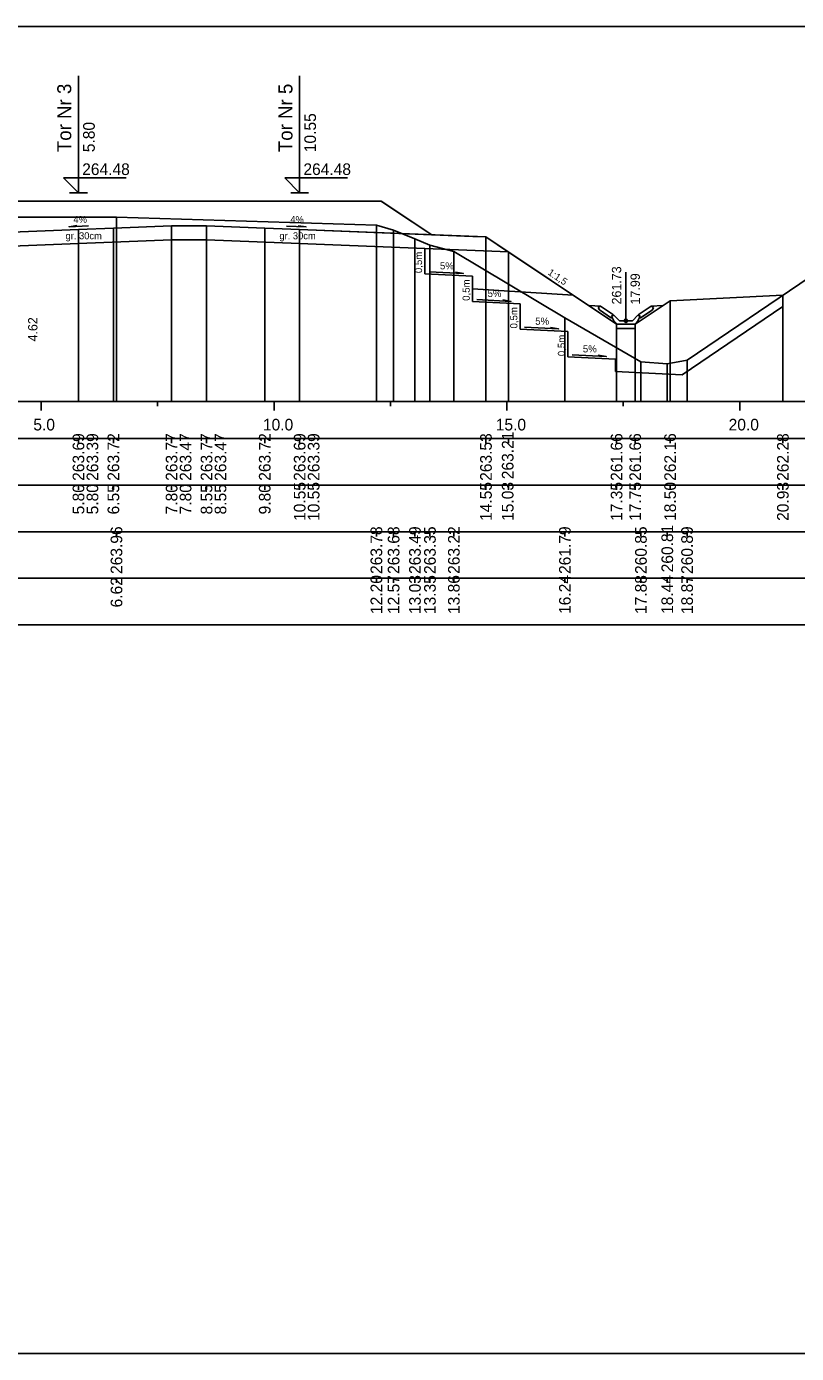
# Model space of a CAD drawing. Extents: x 6516023 to 6560129, y 5513077 to 5529206.
# Drawn here: x 6520507.67 to 6520524.21, y 5514551.66 to 5514580.16 of the extents above; entities that cross this region are included whole.
import ezdxf

# ---------------------------------------------------------------- set-up
doc = ezdxf.new("R2010")
doc.units = 0
for name, color, linetype in [('IR_default', 7, 'Continuous'), ('TOR_PRZEK_P-komponent', 7, 'Continuous'), ('TOR_PRZEK_P-odwodnienie', 7, 'Continuous'), ('TOR_PRZEK_P-opisy', 7, 'Continuous'), ('TOR_PRZEK_P-schodkowanie+wymiana', 7, 'Continuous'), ('TOR_PRZEK_P-tabelka istniejace', 7, 'Continuous'), ('TOR_PRZEK_P-tabelka projektowane', 7, 'Continuous'), ('TOR_PRZEK_P-teren istniejacy', 7, 'Continuous'), ('TOR_PRZEK_P-tory istniejace', 7, 'Continuous'), ('TOR_PRZEK_P-tory projektowane', 7, 'Continuous'), ('TOR_PRZEK_P-uklad odniesienia', 7, 'Continuous'), ('TOR_PRZEK_P-warstwa ochronna I', 7, 'Continuous'), ('TOR_PRZEK_P-warstwa ochronna II', 7, 'Continuous'), ('TOR_PS_T-skarpy projektowane', 7, 'Continuous'), ('TOR_RAMKI-ramka+tabelka 1', 7, 'Continuous')]:
    doc.layers.add(name, color=color, linetype=linetype)

msp = doc.modelspace()

# ---------------------------------------------------------------- linework, layer by layer
at = {"layer": 'IR_default'}
msp.add_lwpolyline([(6520507.038, 5514576.407), (6520507.894, 5514576.407), (6520510.538, 5514576.407), (6520511.482, 5514576.407), (6520511.788, 5514576.407), (6520512.644, 5514576.407), (6520515.288, 5514576.407), (6520515.554, 5514576.23), (6520516.373, 5514575.683), (6520517.253, 5514575.648), (6520517.538, 5514575.637), (6520518.023, 5514575.313), (6520520.343, 5514573.767), (6520520.743, 5514573.767), (6520521.493, 5514574.267), (6520523.914, 5514574.388)], dxfattribs=at)
at = {"layer": 'TOR_PRZEK_P-komponent'}
msp.add_lwpolyline([(6520497.188, 5514576.409), (6520500.688, 5514576.409), (6520501.238, 5514576.409), (6520504.738, 5514576.409), (6520507.038, 5514576.407), (6520510.538, 5514576.407), (6520511.788, 5514576.407), (6520515.288, 5514576.407), (6520516.373, 5514575.683), (6520513.538, 5514575.797), (6520512.788, 5514575.827), (6520511.538, 5514575.877), (6520510.788, 5514575.877), (6520509.538, 5514575.827), (6520508.788, 5514575.797), (6520506.088, 5514575.689), (6520505.688, 5514575.692), (6520502.988, 5514575.8), (6520502.238, 5514575.83), (6520501.018, 5514575.879), (6520499.688, 5514575.825), (6520498.938, 5514575.795), (6520496.098, 5514575.682), (6520496.098, 5514575.682)], close=True, dxfattribs=at)
at = {"layer": 'TOR_PRZEK_P-odwodnienie'}
for p, q in [((6520520.543, 5514573.837), (6520520.543, 5514574.881)), ((6520520.234, 5514573.896), (6520519.973, 5514574.07)), ((6520520.278, 5514573.962), (6520519.998, 5514574.149)), ((6520520.245, 5514573.913), (6520520.234, 5514573.896)), ((6520520.235, 5514573.932), (6520520.283, 5514573.956)), ((6520520.278, 5514573.962), (6520520.27, 5514573.95)), ((6520520.403, 5514573.837), (6520520.283, 5514573.956)), ((6520520.683, 5514573.837), (6520520.803, 5514573.956)), ((6520520.803, 5514573.956), (6520520.85, 5514573.932)), ((6520520.808, 5514573.962), (6520521.088, 5514574.149)), ((6520520.808, 5514573.962), (6520520.816, 5514573.95)), ((6520520.841, 5514573.913), (6520520.852, 5514573.896)), ((6520520.852, 5514573.896), (6520521.113, 5514574.07)), ((6520520.353, 5514573.767), (6520520.733, 5514573.767)), ((6520520.403, 5514573.837), (6520520.683, 5514573.837))]:
    msp.add_line(p, q, dxfattribs=at)
for points in [[(6520519.751, 5514574.161), (6520519.998, 5514574.149)], [(6520521.334, 5514574.161), (6520521.088, 5514574.149)], [(6520519.948, 5514574.123), (6520519.998, 5514574.149)], [(6520519.948, 5514574.123), (6520519.973, 5514574.07)], [(6520520.27, 5514573.95), (6520520.235, 5514573.931)], [(6520520.283, 5514573.837), (6520520.235, 5514573.932)], [(6520520.235, 5514573.931), (6520520.245, 5514573.913)], [(6520520.803, 5514573.837), (6520520.85, 5514573.932)], [(6520520.816, 5514573.95), (6520520.851, 5514573.931)], [(6520520.851, 5514573.931), (6520520.841, 5514573.913)], [(6520521.138, 5514574.123), (6520521.088, 5514574.149)], [(6520521.138, 5514574.123), (6520521.113, 5514574.07)], [(6520520.353, 5514573.767), (6520520.283, 5514573.837)], [(6520520.743, 5514573.767), (6520520.343, 5514573.767), (6520520.343, 5514573.667), (6520520.743, 5514573.667), (6520520.743, 5514573.767)], [(6520520.733, 5514573.767), (6520520.803, 5514573.837)]]:
    msp.add_lwpolyline(points, dxfattribs=at)
msp.add_circle((6520520.543, 5514573.837), 0.035, dxfattribs=at)
at = {"layer": 'TOR_PRZEK_P-opisy'}
for points in [[(6520509.004, 5514575.874), (6520508.586, 5514575.855), (6520508.754, 5514575.883)], [(6520513.257, 5514575.87), (6520513.675, 5514575.851), (6520513.507, 5514575.879)]]:
    msp.add_lwpolyline(points, dxfattribs=at)
at = {"layer": 'TOR_PRZEK_P-schodkowanie+wymiana'}
for p, q in [((6520516.225, 5514575.387), (6520516.225, 5514574.844)), ((6520516.225, 5514574.844), (6520517.248, 5514574.793)), ((6520517.248, 5514574.793), (6520517.248, 5514574.25)), ((6520519.408, 5514574.39), (6520517.248, 5514574.521)), ((6520517.248, 5514574.25), (6520518.271, 5514574.198)), ((6520518.271, 5514574.198), (6520518.271, 5514573.655)), ((6520518.271, 5514573.655), (6520519.294, 5514573.604)), ((6520519.294, 5514573.604), (6520519.294, 5514573.061)), ((6520519.294, 5514573.061), (6520520.317, 5514573.01)), ((6520520.317, 5514573.01), (6520520.317, 5514572.749)), ((6520520.317, 5514572.749), (6520521.749, 5514572.678))]:
    msp.add_line(p, q, dxfattribs=at)
msp.add_lwpolyline([(6520521.749, 5514572.678), (6520523.914, 5514574.146)], dxfattribs=at)
at = {"layer": 'TOR_PRZEK_P-tabelka istniejace'}
for p, q in [((6520509.604, 5514569.206), (6520509.604, 5514569.306)), ((6520515.185, 5514569.206), (6520515.185, 5514569.306)), ((6520515.555, 5514569.206), (6520515.555, 5514569.306)), ((6520516.013, 5514569.206), (6520516.013, 5514569.306)), ((6520516.335, 5514569.206), (6520516.335, 5514569.306)), ((6520516.849, 5514569.206), (6520516.849, 5514569.306)), ((6520519.233, 5514569.206), (6520519.233, 5514569.306)), ((6520520.866, 5514569.206), (6520520.866, 5514569.306)), ((6520521.432, 5514569.206), (6520521.432, 5514569.306)), ((6520521.857, 5514569.206), (6520521.857, 5514569.306)), ((6520452.163, 5514568.306), (6520545.963, 5514568.306)), ((6520509.604, 5514568.206), (6520509.604, 5514568.306)), ((6520515.185, 5514568.206), (6520515.185, 5514568.306)), ((6520515.555, 5514568.206), (6520515.555, 5514568.306)), ((6520516.013, 5514568.206), (6520516.013, 5514568.306)), ((6520516.335, 5514568.206), (6520516.335, 5514568.306)), ((6520516.849, 5514568.206), (6520516.849, 5514568.306)), ((6520519.233, 5514568.206), (6520519.233, 5514568.306)), ((6520520.866, 5514568.206), (6520520.866, 5514568.306)), ((6520521.432, 5514568.206), (6520521.432, 5514568.306)), ((6520521.857, 5514568.206), (6520521.857, 5514568.306))]:
    msp.add_line(p, q, dxfattribs=at)
for points in [[(6520509.604, 5514576.063), (6520509.604, 5514572.306), (6520509.604, 5514572.176), (6520509.604, 5514572.106)], [(6520515.185, 5514575.887), (6520515.185, 5514572.306), (6520515.185, 5514572.176), (6520515.185, 5514572.106)], [(6520515.555, 5514575.782), (6520515.555, 5514572.306), (6520515.555, 5514572.176), (6520515.555, 5514572.106)], [(6520516.013, 5514575.599), (6520516.013, 5514572.306), (6520516.013, 5514572.176), (6520516.013, 5514572.106)], [(6520516.335, 5514575.459), (6520516.335, 5514572.306), (6520516.335, 5514572.176), (6520516.335, 5514572.106)], [(6520516.849, 5514575.324), (6520516.849, 5514572.306), (6520516.849, 5514572.176), (6520516.849, 5514572.106)], [(6520519.233, 5514573.901), (6520519.233, 5514572.306), (6520519.233, 5514572.176), (6520519.233, 5514572.106)], [(6520520.866, 5514572.955), (6520520.866, 5514572.306), (6520520.866, 5514572.176), (6520520.866, 5514572.106)], [(6520521.432, 5514572.913), (6520521.432, 5514572.306), (6520521.432, 5514572.176), (6520521.432, 5514572.106)], [(6520521.857, 5514572.993), (6520521.857, 5514572.306), (6520521.857, 5514572.176), (6520521.857, 5514572.106)]]:
    msp.add_lwpolyline(points, dxfattribs=at)
msp.add_lwpolyline([(6520452.163, 5514569.306), (6520452.163, 5514567.306), (6520545.963, 5514567.306), (6520545.963, 5514569.306)], close=True, dxfattribs=at)
at = {"layer": 'TOR_PRZEK_P-tabelka projektowane'}
for p, q in [((6520508.788, 5514571.206), (6520508.788, 5514571.306)), ((6520508.788, 5514571.206), (6520508.788, 5514571.306)), ((6520509.538, 5514571.206), (6520509.538, 5514571.306)), ((6520510.788, 5514571.206), (6520510.788, 5514571.306)), ((6520510.788, 5514571.206), (6520510.788, 5514571.306)), ((6520511.538, 5514571.206), (6520511.538, 5514571.306)), ((6520511.538, 5514571.206), (6520511.538, 5514571.306)), ((6520512.788, 5514571.206), (6520512.788, 5514571.306)), ((6520513.538, 5514571.206), (6520513.538, 5514571.306)), ((6520513.538, 5514571.206), (6520513.538, 5514571.306)), ((6520517.538, 5514571.206), (6520517.538, 5514571.306)), ((6520518.021, 5514571.206), (6520518.021, 5514571.306)), ((6520520.343, 5514571.206), (6520520.343, 5514571.306)), ((6520520.743, 5514571.206), (6520520.743, 5514571.306)), ((6520521.493, 5514571.206), (6520521.493, 5514571.306)), ((6520523.914, 5514571.206), (6520523.914, 5514571.306)), ((6520452.163, 5514570.306), (6520545.963, 5514570.306)), ((6520508.788, 5514570.206), (6520508.788, 5514570.306)), ((6520508.788, 5514570.206), (6520508.788, 5514570.306)), ((6520509.538, 5514570.206), (6520509.538, 5514570.306)), ((6520510.788, 5514570.206), (6520510.788, 5514570.306)), ((6520510.788, 5514570.206), (6520510.788, 5514570.306)), ((6520511.538, 5514570.206), (6520511.538, 5514570.306)), ((6520511.538, 5514570.206), (6520511.538, 5514570.306)), ((6520512.788, 5514570.206), (6520512.788, 5514570.306)), ((6520513.538, 5514570.206), (6520513.538, 5514570.306)), ((6520513.538, 5514570.206), (6520513.538, 5514570.306)), ((6520517.538, 5514570.206), (6520517.538, 5514570.306)), ((6520518.021, 5514570.206), (6520518.021, 5514570.306)), ((6520520.343, 5514570.206), (6520520.343, 5514570.306)), ((6520520.743, 5514570.206), (6520520.743, 5514570.306)), ((6520521.493, 5514570.206), (6520521.493, 5514570.306)), ((6520523.914, 5514570.206), (6520523.914, 5514570.306))]:
    msp.add_line(p, q, dxfattribs=at)
for points in [[(6520510.788, 5514575.877), (6520510.788, 5514572.306), (6520510.788, 5514572.176), (6520510.788, 5514572.106)], [(6520511.538, 5514575.877), (6520511.538, 5514572.306), (6520511.538, 5514572.176), (6520511.538, 5514572.106)], [(6520508.788, 5514575.797), (6520508.788, 5514572.306), (6520508.788, 5514572.176), (6520508.788, 5514572.106)], [(6520509.538, 5514575.827), (6520509.538, 5514572.306), (6520509.538, 5514572.176), (6520509.538, 5514572.106)], [(6520512.788, 5514575.827), (6520512.788, 5514572.306), (6520512.788, 5514572.176), (6520512.788, 5514572.106)], [(6520513.538, 5514575.797), (6520513.538, 5514572.306), (6520513.538, 5514572.176), (6520513.538, 5514572.106)], [(6520517.538, 5514575.637), (6520517.538, 5514572.306), (6520517.538, 5514572.176), (6520517.538, 5514572.106)], [(6520508.788, 5514575.497), (6520508.788, 5514572.306), (6520508.788, 5514572.176), (6520508.788, 5514572.106)], [(6520510.788, 5514575.577), (6520510.788, 5514572.306), (6520510.788, 5514572.176), (6520510.788, 5514572.106)], [(6520511.538, 5514575.577), (6520511.538, 5514572.306), (6520511.538, 5514572.176), (6520511.538, 5514572.106)], [(6520513.538, 5514575.494), (6520513.538, 5514572.306), (6520513.538, 5514572.176), (6520513.538, 5514572.106)], [(6520518.021, 5514575.315), (6520518.021, 5514572.306), (6520518.021, 5514572.176), (6520518.021, 5514572.106)], [(6520521.493, 5514574.267), (6520521.493, 5514572.306), (6520521.493, 5514572.176), (6520521.493, 5514572.106)], [(6520523.914, 5514574.388), (6520523.914, 5514572.306), (6520523.914, 5514572.176), (6520523.914, 5514572.106)], [(6520520.343, 5514573.767), (6520520.343, 5514572.306), (6520520.343, 5514572.176), (6520520.343, 5514572.106)], [(6520520.743, 5514573.767), (6520520.743, 5514572.306), (6520520.743, 5514572.176), (6520520.743, 5514572.106)]]:
    msp.add_lwpolyline(points, dxfattribs=at)
msp.add_lwpolyline([(6520452.163, 5514571.306), (6520452.163, 5514569.306), (6520545.963, 5514569.306), (6520545.963, 5514571.306)], close=True, dxfattribs=at)
at = {"layer": 'TOR_PRZEK_P-teren istniejacy'}
msp.add_lwpolyline([(6520507.187, 5514576.063), (6520509.604, 5514576.063), (6520515.185, 5514575.887), (6520515.555, 5514575.782), (6520516.013, 5514575.599), (6520516.335, 5514575.459), (6520516.849, 5514575.324), (6520519.233, 5514573.901), (6520520.866, 5514572.955), (6520521.432, 5514572.913), (6520521.857, 5514572.993), (6520524.497, 5514574.783)], dxfattribs=at)
at = {"layer": 'TOR_PRZEK_P-tory projektowane'}
for p, q in [((6520508.788, 5514577.464), (6520508.788, 5514579.096)), ((6520513.538, 5514577.464), (6520513.538, 5514579.096)), ((6520508.788, 5514577.464), (6520508.788, 5514576.587)), ((6520513.538, 5514577.464), (6520513.538, 5514576.587)), ((6520508.788, 5514576.587), (6520508.469, 5514576.906)), ((6520508.469, 5514576.906), (6520509.813, 5514576.906)), ((6520513.538, 5514576.587), (6520513.219, 5514576.906)), ((6520513.219, 5514576.906), (6520514.563, 5514576.906)), ((6520508.596, 5514576.587), (6520508.98, 5514576.587)), ((6520513.346, 5514576.587), (6520513.73, 5514576.587))]:
    msp.add_line(p, q, dxfattribs=at)
at = {"layer": 'TOR_PRZEK_P-uklad odniesienia'}
for p, q in [((6520455.963, 5514572.106), (6520545.963, 5514572.106)), ((6520507.988, 5514571.906), (6520507.988, 5514572.106)), ((6520510.488, 5514572.006), (6520510.488, 5514572.106)), ((6520512.988, 5514571.906), (6520512.988, 5514572.106)), ((6520515.488, 5514572.006), (6520515.488, 5514572.106)), ((6520517.988, 5514571.906), (6520517.988, 5514572.106)), ((6520520.488, 5514572.006), (6520520.488, 5514572.106)), ((6520522.988, 5514571.906), (6520522.988, 5514572.106))]:
    msp.add_line(p, q, dxfattribs=at)
at = {"layer": 'TOR_PRZEK_P-warstwa ochronna I'}
msp.add_lwpolyline([(6520506.088, 5514575.389), (6520508.788, 5514575.497), (6520510.788, 5514575.577), (6520511.538, 5514575.577), (6520513.538, 5514575.494), (6520518.021, 5514575.315)], dxfattribs=at)
at = {"layer": 'TOR_PRZEK_P-warstwa ochronna II'}
msp.add_lwpolyline([(6520490.282, 5514574.788), (6520491.16, 5514574.751), (6520492.015, 5514574.181), (6520492.415, 5514574.181), (6520493.57, 5514574.951), (6520494.938, 5514575.635), (6520498.938, 5514575.795), (6520499.688, 5514575.825), (6520501.018, 5514575.879), (6520502.238, 5514575.83), (6520502.988, 5514575.8), (6520505.688, 5514575.692), (6520506.088, 5514575.689), (6520508.788, 5514575.797), (6520509.538, 5514575.827), (6520510.788, 5514575.877), (6520511.538, 5514575.877), (6520512.788, 5514575.827), (6520513.538, 5514575.797), (6520517.538, 5514575.637), (6520520.343, 5514573.767), (6520520.743, 5514573.767), (6520521.493, 5514574.267), (6520523.914, 5514574.388)], dxfattribs=at)
at = {"layer": 'TOR_PS_T-skarpy projektowane'}
for points in [[(6520516.318, 5514574.888), (6520517.054, 5514574.849), (6520516.881, 5514574.879)], [(6520517.341, 5514574.294), (6520518.076, 5514574.254), (6520517.904, 5514574.285)], [(6520518.364, 5514573.7), (6520519.099, 5514573.66), (6520518.927, 5514573.691)], [(6520519.387, 5514573.106), (6520520.122, 5514573.066), (6520519.949, 5514573.097)]]:
    msp.add_lwpolyline(points, dxfattribs=at)
at = {"layer": 'TOR_RAMKI-ramka+tabelka 1'}
msp.add_lwpolyline([(6520449.513, 5514580.156), (6520697.013, 5514580.156), (6520697.013, 5514551.656), (6520449.513, 5514551.656)], close=True, dxfattribs=at)

# ---------------------------------------------------------------- texts
at = {"layer": 'TOR_PRZEK_P-odwodnienie'}
for s, p in [('261.73', (6520520.443, 5514574.187)), ('17.99', (6520520.843, 5514574.187))]:
    msp.add_text(s, height=0.2, rotation=90, dxfattribs=at).set_placement(p)
at = {"layer": 'TOR_PRZEK_P-opisy'}
for s, rotation, p in [('4%', 0.1515, (6520508.681, 5514575.939)), ('4%', 359.8485, (6520513.336, 5514575.936)), ('1:1,5', 325.9299, (6520518.852, 5514574.841))]:
    msp.add_text(s, height=0.15, rotation=rotation, dxfattribs=at).set_placement(p)
at = {"layer": 'TOR_PRZEK_P-schodkowanie+wymiana'}
for p in [(6520516.167, 5514574.86), (6520517.19, 5514574.265), (6520518.213, 5514573.671), (6520519.236, 5514573.077)]:
    msp.add_text('0,5m', height=0.1545, rotation=90, dxfattribs=at).set_placement(p)
at = {"layer": 'TOR_PRZEK_P-tabelka istniejace'}
for s, p in [('263.96', (6520509.729, 5514568.398)), ('263.78', (6520515.31, 5514568.398)), ('263.68', (6520515.68, 5514568.398)), ('263.49', (6520516.138, 5514568.398)), ('263.35', (6520516.46, 5514568.397)), ('263.22', (6520516.974, 5514568.4)), ('261.79', (6520519.358, 5514568.398)), ('260.85', (6520520.991, 5514568.397)), ('260.81', (6520521.557, 5514568.433)), ('260.89', (6520521.982, 5514568.398)), ('6.62', (6520509.729, 5514567.68)), ('12.20', (6520515.31, 5514567.538)), ('12.57', (6520515.68, 5514567.538)), ('13.03', (6520516.138, 5514567.538)), ('13.35', (6520516.46, 5514567.537)), ('13.86', (6520516.974, 5514567.538)), ('16.24', (6520519.358, 5514567.539)), ('17.88', (6520520.991, 5514567.538)), ('18.44', (6520521.557, 5514567.539)), ('18.87', (6520521.982, 5514567.538))]:
    msp.add_text(s, height=0.25, rotation=90, dxfattribs=at).set_placement(p)
at = {"layer": 'TOR_PRZEK_P-tabelka projektowane'}
for s, p in [('263.69', (6520508.913, 5514570.398)), ('263.39', (6520509.213, 5514570.398)), ('263.72', (6520509.663, 5514570.4)), ('263.77', (6520510.913, 5514570.398)), ('263.47', (6520511.213, 5514570.398)), ('263.77', (6520511.663, 5514570.398)), ('263.47', (6520511.963, 5514570.398)), ('263.72', (6520512.913, 5514570.4)), ('263.69', (6520513.663, 5514570.398)), ('263.39', (6520513.963, 5514570.398)), ('263.53', (6520517.663, 5514570.398)), ('263.21', (6520518.13, 5514570.433)), ('261.66', (6520520.468, 5514570.398)), ('261.66', (6520520.868, 5514570.398)), ('262.16', (6520521.618, 5514570.398)), ('262.28', (6520524.039, 5514570.398)), ('5.80', (6520508.913, 5514569.678)), ('5.80', (6520509.213, 5514569.678)), ('6.55', (6520509.663, 5514569.677)), ('7.80', (6520510.913, 5514569.678)), ('7.80', (6520511.213, 5514569.678)), ('8.55', (6520511.663, 5514569.677)), ('8.55', (6520511.963, 5514569.677)), ('9.80', (6520512.913, 5514569.678)), ('10.55', (6520513.663, 5514569.537)), ('10.55', (6520513.963, 5514569.537)), ('14.55', (6520517.663, 5514569.537)), ('15.03', (6520518.13, 5514569.538)), ('17.35', (6520520.468, 5514569.537)), ('17.75', (6520520.868, 5514569.537)), ('18.50', (6520521.618, 5514569.538)), ('20.93', (6520524.039, 5514569.538))]:
    msp.add_text(s, height=0.25, rotation=90, dxfattribs=at).set_placement(p)
at = {"layer": 'TOR_PRZEK_P-tory istniejace'}
msp.add_text('4.62', height=0.2, rotation=90, dxfattribs=at).set_placement((6520507.907, 5514573.392))
at = {"layer": 'TOR_PRZEK_P-tory projektowane'}
for s, height, p in [('Tor Nr 3', 0.3, (6520508.633, 5514577.458)), ('Tor Nr 5', 0.3, (6520513.383, 5514577.458)), ('10.55', 0.25, (6520513.888, 5514577.457)), ('5.80', 0.25, (6520509.138, 5514577.457))]:
    msp.add_text(s, height=height, rotation=90, dxfattribs=at).set_placement(p)
for p in [(6520508.868, 5514576.967), (6520513.618, 5514576.967)]:
    msp.add_text('264.48', height=0.25, dxfattribs=at).set_placement(p)
at = {"layer": 'TOR_PRZEK_P-uklad odniesienia'}
for s, p in [('5.0', (6520507.819, 5514571.481)), ('10.0', (6520512.749, 5514571.481)), ('15.0', (6520517.749, 5514571.481)), ('20.0', (6520522.749, 5514571.481))]:
    msp.add_text(s, height=0.25, dxfattribs=at).set_placement(p)
at = {"layer": 'TOR_PRZEK_P-warstwa ochronna I'}
for p in [(6520508.51, 5514575.587), (6520513.103, 5514575.587)]:
    msp.add_text('gr. 30cm', height=0.15, dxfattribs=at).set_placement(p)
at = {"layer": 'TOR_PS_T-skarpy projektowane'}
for p in [(6520516.55, 5514574.94), (6520517.573, 5514574.346), (6520518.596, 5514573.751), (6520519.619, 5514573.157)]:
    msp.add_text('5%', height=0.1545, dxfattribs=at).set_placement(p)

doc.saveas('drawing.dxf')
